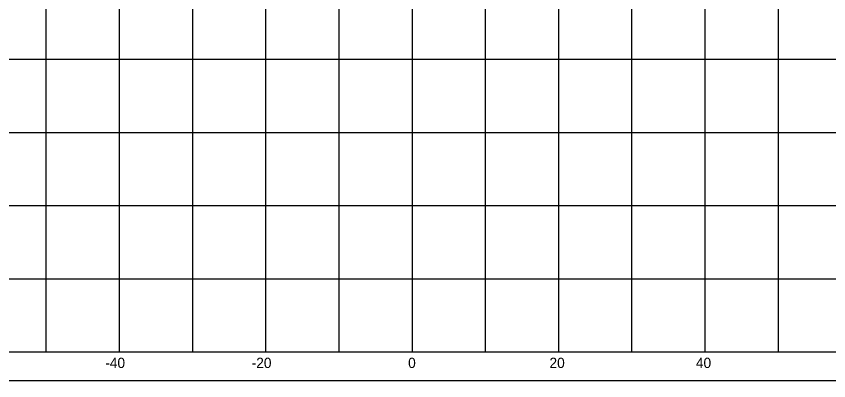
# Model space of a CAD drawing. Extents: x 1131015 to 1136271, y 133453 to 174329.
# Drawn here: x 1131286.4 to 1131397.3, y 168606.7 to 168656.5 of the extents above; entities that cross this region are included whole.
import ezdxf

# ---------------------------------------------------------------- set-up
doc = ezdxf.new("R2010")
doc.units = 0
for name, color, linetype in [('DESIGN - SHEET - Corner Text', 7, 'Continuous'), ('DESIGN - SHEET - Linework', 7, 'Continuous'), ('DESIGN - SHEET - Plot Shape', 7, 'Continuous')]:
    doc.layers.add(name, color=color, linetype=linetype)

msp = doc.modelspace()

# ---------------------------------------------------------------- linework, layer by layer
at = {"layer": 'DESIGN - SHEET - Linework'}
for p, q in [((1131290.46, 168610.66), (1131290.46, 168820.66)), ((1131300.46, 168610.66), (1131300.46, 168820.66)), ((1131310.46, 168610.66), (1131310.46, 168820.66)), ((1131320.46, 168610.66), (1131320.46, 168820.66)), ((1131330.46, 168610.66), (1131330.46, 168820.66)), ((1131340.46, 168610.66), (1131340.46, 168820.66)), ((1131350.46, 168610.66), (1131350.46, 168820.66)), ((1131360.46, 168610.66), (1131360.46, 168820.66)), ((1131370.46, 168610.66), (1131370.46, 168820.66)), ((1131380.46, 168610.66), (1131380.46, 168820.66)), ((1131390.46, 168610.66), (1131390.46, 168820.66)), ((1131190.46, 168650.66), (1131490.46, 168650.66)), ((1131190.46, 168640.66), (1131490.46, 168640.66)), ((1131190.46, 168630.66), (1131490.46, 168630.66)), ((1131190.46, 168620.66), (1131490.46, 168620.66))]:
    msp.add_line(p, q, dxfattribs=at)
msp.add_lwpolyline([(1131190.46, 168820.66), (1131190.46, 168610.66), (1131490.46, 168610.66), (1131490.46, 168820.66)], dxfattribs=at)
at = {"layer": 'DESIGN - SHEET - Plot Shape'}
msp.add_lwpolyline([(1131170.46, 168824.6), (1131510.46, 168824.6), (1131510.46, 168606.72), (1131170.46, 168606.72)], close=True, dxfattribs=at)

# ---------------------------------------------------------------- texts
at = {"layer": 'DESIGN - SHEET - Corner Text'}
for s, p in [('-40', (1131298.51, 168608.46)), ('-20', (1131318.51, 168608.46)), ('0', (1131339.88, 168608.46)), ('20', (1131359.19, 168608.46)), ('40', (1131379.19, 168608.46))]:
    msp.add_text(s, height=1.4, dxfattribs=at).set_placement(p)

doc.saveas('drawing.dxf')
